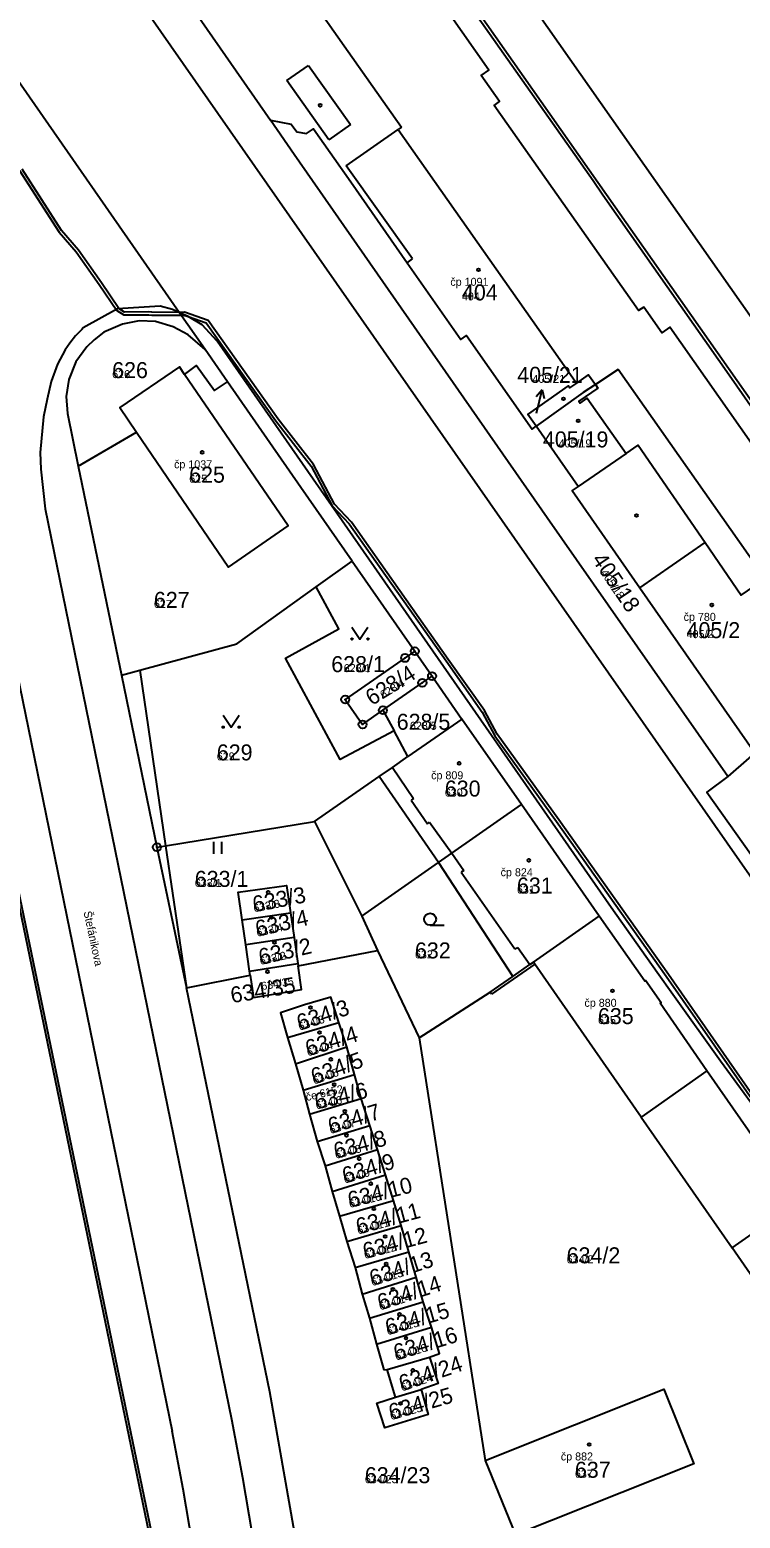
# Model space of a CAD drawing. Extents: x -763628 to -761565, y -976033 to -973833.
# Drawn here: x -762336.3 to -762247.5, y -974403.6 to -974217.5 of the extents above; entities that cross this region are included whole.
import ezdxf

# ---------------------------------------------------------------- set-up
doc = ezdxf.new("R2010")
doc.units = 0
for name, color, linetype in [('KN_cisla parcel 1000', 7, 'Continuous'), ('KN_cisla parcel 500', 7, 'Continuous'), ('KN_cisla parcel znacky', 7, 'Continuous'), ('KN_cisla popisna 500', 7, 'Continuous'), ('KN_hranice parcel', 7, 'Continuous'), ('KN_popisy', 7, 'Continuous'), ('KN_vecna bremena', 7, 'Continuous'), ('KN_vnitrni kresba parcel', 7, 'Continuous'), ('KN_znacky bodu BP', 7, 'Continuous'), ('KN_znacky budov', 7, 'Continuous'), ('KN_znacky kultur', 7, 'Continuous')]:
    doc.layers.add(name, color=color, linetype=linetype)

msp = doc.modelspace()

# ---------------------------------------------------------------- linework, layer by layer
at = {"layer": 'KN_cisla parcel znacky'}
for p, q in [((-762272.29, -974262.51), (-762273.01, -974263.37)), ((-762272.97, -974265.44), (-762272.29, -974262.51)), ((-762272.29, -974262.51), (-762272.03, -974263.6))]:
    msp.add_line(p, q, dxfattribs=at)
at = {"layer": 'KN_hranice parcel'}
for p, q in [((-762311.56, -974261.53), (-762314.38, -974257.49)), ((-762330.21, -974272.06), (-762322.93, -974267.82)), ((-762267.77, -974274.59), (-762273.03, -974267.05)), ((-762261.78, -974270.48), (-762267.77, -974274.59)), ((-762330.21, -974272.06), (-762324.82, -974298.18)), ((-762300.48, -974287.14), (-762295.99, -974283.92)), ((-762295.99, -974283.92), (-762288.18, -974295.18)), ((-762288.18, -974295.18), (-762286.03, -974298.29)), ((-762324.82, -974298.18), (-762320.4, -974319.68)), ((-762286.03, -974298.29), (-762282.3, -974303.66)), ((-762292.16, -974302.56), (-762290.77, -974305.13)), ((-762289.04, -974308.35), (-762290.77, -974305.13)), ((-762282.3, -974303.66), (-762289.04, -974308.35)), ((-762274.87, -974314.34), (-762282.3, -974303.66)), ((-762265.17, -974328.31), (-762274.87, -974314.34)), ((-762300.7, -974316.47), (-762294.78, -974328.31)), ((-762320.4, -974319.68), (-762316.7, -974337.24)), ((-762294.78, -974328.31), (-762285.21, -974321.59)), ((-762285.21, -974321.59), (-762275.95, -974335.84)), ((-762309.75, -974328.77), (-762303.71, -974327.88)), ((-762309.29, -974331.87), (-762309.75, -974328.77)), ((-762303.71, -974327.88), (-762303.26, -974330.95)), ((-762294.78, -974328.31), (-762292.85, -974332.58)), ((-762273.37, -974334.04), (-762265.17, -974328.31)), ((-762303.26, -974330.95), (-762309.29, -974331.87)), ((-762303.26, -974330.95), (-762302.79, -974334.21)), ((-762308.81, -974335.16), (-762309.29, -974331.87)), ((-762302.75, -974334.51), (-762292.85, -974332.58)), ((-762292.85, -974332.58), (-762287.64, -974343.49)), ((-762308.81, -974335.16), (-762302.79, -974334.21)), ((-762308.73, -974335.68), (-762308.81, -974335.16)), ((-762302.79, -974334.21), (-762302.75, -974334.51)), ((-762316.7, -974337.24), (-762308.73, -974335.68)), ((-762304.07, -974343.47), (-762297.67, -974341.59)), ((-762296.69, -974344.65), (-762297.67, -974341.59)), ((-762304.07, -974343.47), (-762303.08, -974346.76)), ((-762287.64, -974343.49), (-762279.4, -974396.35)), ((-762303.08, -974346.76), (-762296.69, -974344.65)), ((-762295.71, -974348.08), (-762296.69, -974344.65)), ((-762303.08, -974346.76), (-762302.13, -974350.05)), ((-762302.13, -974350.05), (-762295.71, -974348.08)), ((-762294.87, -974351.09), (-762295.71, -974348.08)), ((-762240.33, -974364.01), (-762251.72, -974347.65)), ((-762302.13, -974350.05), (-762301.32, -974353.03)), ((-762301.32, -974353.03), (-762294.87, -974351.09)), ((-762293.79, -974354.46), (-762294.87, -974351.09)), ((-762301.32, -974353.03), (-762300.37, -974356.46)), ((-762300.37, -974356.46), (-762293.79, -974354.46)), ((-762292.86, -974357.47), (-762293.79, -974354.46)), ((-762300.37, -974356.46), (-762299.39, -974359.5)), ((-762299.39, -974359.5), (-762292.86, -974357.47)), ((-762291.85, -974360.65), (-762292.86, -974357.47)), ((-762299.39, -974359.5), (-762298.5, -974362.7)), ((-762298.5, -974362.7), (-762291.85, -974360.65)), ((-762290.84, -974363.83), (-762291.85, -974360.65)), ((-762298.5, -974362.7), (-762297.57, -974365.8)), ((-762297.57, -974365.8), (-762290.84, -974363.83)), ((-762289.9, -974366.98), (-762290.84, -974363.83)), ((-762297.57, -974365.8), (-762296.68, -974368.98)), ((-762296.68, -974368.98), (-762289.9, -974366.98)), ((-762288.91, -974370.25), (-762289.9, -974366.98)), ((-762296.68, -974368.98), (-762295.64, -974372.21)), ((-762295.64, -974372.21), (-762288.91, -974370.25)), ((-762288.02, -974373.42), (-762288.91, -974370.25)), ((-762295.64, -974372.21), (-762294.77, -974375.53)), ((-762294.77, -974375.53), (-762288.02, -974373.42)), ((-762287.15, -974376.49), (-762288.02, -974373.42)), ((-762294.77, -974375.53), (-762293.82, -974378.54)), ((-762293.82, -974378.54), (-762287.15, -974376.49)), ((-762286.11, -974379.66), (-762287.15, -974376.49)), ((-762293.82, -974378.54), (-762292.98, -974381.78)), ((-762292.98, -974381.78), (-762286.11, -974379.66)), ((-762292.98, -974381.78), (-762292.03, -974385.02)), ((-762291.64, -974384.97), (-762286.34, -974383.41)), ((-762292.03, -974385.02), (-762291.64, -974384.97)), ((-762290.61, -974388.42), (-762291.64, -974384.97)), ((-762290.61, -974388.42), (-762287.4, -974387.46)), ((-762279.4, -974396.35), (-762275.61, -974405.64))]:
    msp.add_line(p, q, dxfattribs=at)
for points in [[(-762343.78, -974174.64), (-762342.25, -974176.87), (-762337.57, -974183.69), (-762306.2, -974228.79)], [(-762170.04, -974304.52), (-762171.87, -974299.66), (-762183.8, -974283.26), (-762192.1, -974287.41), (-762199.96, -974290.32), (-762209.32, -974292.31), (-762227.13, -974293.77), (-762228.33, -974294.56), (-762229.57, -974292.84), (-762256.31, -974254.7), (-762257.32, -974255.38), (-762259.56, -974252.18), (-762260.22, -974252.58), (-762278.26, -974226.96), (-762277.6, -974226.49), (-762279.89, -974223.23), (-762278.94, -974222.56), (-762305.88, -974184.12)], [(-762314.38, -974257.49), (-762317.61, -974252.85), (-762339.74, -974221.01), (-762341.91, -974217.89)], [(-762306.2, -974228.79), (-762303.64, -974229.3), (-762302.92, -974230.28), (-762301.71, -974230.48), (-762300.84, -974229.88), (-762296.19, -974236.52), (-762289.15, -974246.63), (-762282.45, -974256.24), (-762281.71, -974255.73), (-762273.53, -974267.41), (-762273.03, -974267.05)], [(-762249.1, -974310.85), (-762271.63, -974278.5), (-762303.24, -974233.08), (-762306.2, -974228.79)], [(-762314.38, -974257.49), (-762316.49, -974255.62), (-762318.37, -974254.65), (-762320.57, -974253.97), (-762322.62, -974253.9), (-762324.68, -974254.3), (-762327.02, -974255.32), (-762328.23, -974256.27), (-762329.15, -974257.15), (-762330.52, -974259), (-762331.41, -974261.21), (-762331.72, -974263.35), (-762331.56, -974265.48), (-762330.21, -974272.06)], [(-762316.93, -974260.58), (-762317.56, -974259.65), (-762325.03, -974264.74), (-762322.93, -974267.82)], [(-762322.93, -974267.82), (-762311.45, -974284.67), (-762303.99, -974279.51), (-762316.93, -974260.58)], [(-762316.93, -974260.58), (-762315.43, -974259.49), (-762313.2, -974262.59), (-762311.56, -974261.53)], [(-762273.03, -974267.05), (-762274.05, -974265.6), (-762268.97, -974262.02), (-762268.8, -974262.27), (-762267.96, -974261.68), (-762266.47, -974260.64), (-762265.63, -974261.84)], [(-762295.99, -974283.92), (-762302.4, -974274.71), (-762311.56, -974261.53)], [(-762265.63, -974261.84), (-762267.14, -974262.84), (-762273.03, -974267.05)], [(-762265.63, -974261.84), (-762265.31, -974262.29), (-762267.68, -974263.94), (-762267.52, -974264.17), (-762266.65, -974263.57), (-762261.78, -974270.48)], [(-762349.42, -974267.56), (-762338.17, -974322.88), (-762337.78, -974324.78), (-762318.45, -974418.09)], [(-762261.78, -974270.48), (-762260.27, -974269.44), (-762251.93, -974281.58), (-762247.4, -974288.18), (-762246.61, -974287.64), (-762245.95, -974287.19), (-762243.77, -974290.36), (-762239.1, -974297.16), (-762240.05, -974297.81), (-762237.29, -974301.85)], [(-762267.77, -974274.59), (-762268.53, -974275.11), (-762260.06, -974287.25), (-762245.73, -974307.9)], [(-762324.82, -974298.18), (-762322.52, -974297.55), (-762310.41, -974294.26), (-762300.48, -974287.14)], [(-762290.77, -974305.13), (-762297.52, -974308.73), (-762304.33, -974296.07), (-762297.65, -974292.38), (-762300.48, -974287.14)], [(-762288.18, -974295.18), (-762289.4, -974296.03), (-762296.87, -974301.22), (-762294.71, -974304.33), (-762292.16, -974302.56)], [(-762292.16, -974302.56), (-762287.24, -974299.13), (-762286.03, -974298.29)], [(-762300.7, -974316.47), (-762292.62, -974310.85), (-762290.98, -974309.7), (-762289.04, -974308.35)], [(-762245.73, -974307.9), (-762246.47, -974308.54), (-762249.1, -974310.85)], [(-762249.1, -974310.85), (-762251.72, -974312.81), (-762242.55, -974325.71)], [(-762285.21, -974321.59), (-762283.57, -974320.44), (-762274.87, -974314.34)], [(-762320.4, -974319.68), (-762319.3, -974319.5), (-762300.7, -974316.47)], [(-762309.75, -974328.77), (-762310.25, -974325.31), (-762304.2, -974324.46), (-762303.71, -974327.88)], [(-762251.72, -974347.65), (-762257.52, -974339.19), (-762257.42, -974339.13), (-762259.36, -974336.36), (-762259.45, -974336.43), (-762265.17, -974328.31)], [(-762308.73, -974335.68), (-762308.33, -974338.47), (-762302.32, -974337.48), (-762302.75, -974334.51)], [(-762275.95, -974335.84), (-762273.82, -974334.35), (-762273.37, -974334.04)], [(-762251.72, -974347.65), (-762259.9, -974353.43), (-762273.19, -974334.28), (-762273.37, -974334.04)], [(-762287.64, -974343.49), (-762278.75, -974337.8), (-762275.95, -974335.84)], [(-762301.27, -974420.26), (-762303.21, -974405.29), (-762306.3, -974387.76), (-762316.7, -974337.24)], [(-762297.67, -974341.59), (-762298.68, -974338.41), (-762301.96, -974339.37), (-762304.96, -974340.38), (-762304.07, -974343.47)], [(-762226.71, -974383.72), (-762234.93, -974389.44), (-762248.54, -974369.77), (-762240.33, -974364.01)], [(-762286.34, -974383.41), (-762285.08, -974382.96), (-762286.11, -974379.66)], [(-762286.34, -974383.41), (-762285.27, -974386.73), (-762287.4, -974387.46)], [(-762287.4, -974387.46), (-762286.51, -974390.58), (-762291.94, -974392.24), (-762292.92, -974389.18), (-762290.61, -974388.42)], [(-762279.4, -974396.35), (-762257.06, -974387.4), (-762253.34, -974396.77), (-762275.61, -974405.64)]]:
    msp.add_lwpolyline(points, dxfattribs=at)
at = {"layer": 'KN_vecna bremena'}
for points in [[(-762337.54, -974235.1), (-762332.61, -974242.82), (-762330.46, -974245.27), (-762327.59, -974249.33), (-762325.39, -974252.6), (-762324.52, -974253.15), (-762321.41, -974253.12), (-762321.04, -974253.17), (-762317.39, -974253.17), (-762317.02, -974253.17), (-762316.49, -974253.33), (-762314.23, -974254.16), (-762305.54, -974266.4), (-762301.14, -974272.04), (-762298.49, -974277), (-762296.38, -974279.27), (-762284.28, -974296.4), (-762279.76, -974302.79), (-762278.18, -974305.74), (-762270.49, -974316.46), (-762256.77, -974335.81), (-762244.64, -974353.22)], [(-762244.36, -974353.02), (-762256.49, -974335.61), (-762270.21, -974316.26), (-762277.88, -974305.56), (-762279.46, -974302.61), (-762284, -974296.2), (-762296.1, -974279.05), (-762298.21, -974276.8), (-762300.84, -974271.84), (-762305.26, -974266.2), (-762314.01, -974253.86), (-762316.96, -974252.82), (-762317.61, -974252.85), (-762321.02, -974252.82), (-762321.39, -974252.76), (-762324.42, -974252.79), (-762325.15, -974252.34), (-762327.31, -974249.13), (-762330.18, -974245.05), (-762332.33, -974242.6), (-762337.22, -974234.94)]]:
    msp.add_lwpolyline(points, dxfattribs=at)
at = {"layer": 'KN_vnitrni kresba parcel'}
for p, q in [((-762301.22, -974185.41), (-762236.97, -974276.98)), ((-762339.88, -974189.02), (-762242.5, -974328.74)), ((-762316.58, -974191.63), (-762289.84, -974229.69)), ((-762288.22, -974193.44), (-762232.06, -974273.55)), ((-762293.52, -974197.14), (-762265.9, -974236.35)), ((-762304.17, -974223.87), (-762301.46, -974221.98)), ((-762301.46, -974221.98), (-762296.22, -974229.37)), ((-762298.92, -974231.27), (-762304.17, -974223.87)), ((-762296.22, -974229.37), (-762298.92, -974231.27)), ((-762296.75, -974234.52), (-762290.26, -974229.99)), ((-762289.84, -974229.69), (-762290.26, -974229.99)), ((-762290.26, -974229.99), (-762268.13, -974261.43)), ((-762288.48, -974246.16), (-762296.75, -974234.52)), ((-762265.9, -974236.35), (-762264.68, -974238.12)), ((-762264.68, -974238.12), (-762248.63, -974261.06)), ((-762289.15, -974246.63), (-762288.48, -974246.16)), ((-762325.31, -974252.4), (-762329.6, -974254.78)), ((-762320, -974252.07), (-762325.31, -974252.4)), ((-762318.44, -974252.49), (-762320, -974252.07)), ((-762317.61, -974252.85), (-762318.44, -974252.49)), ((-762316.49, -974253.33), (-762317.61, -974252.85)), ((-762314.73, -974254.39), (-762316.49, -974253.33)), ((-762329.77, -974254.96), (-762330.55, -974255.77)), ((-762329.6, -974254.78), (-762329.77, -974254.96)), ((-762312.85, -974256.42), (-762314.73, -974254.39)), ((-762331.26, -974256.66), (-762331.87, -974257.5)), ((-762330.55, -974255.77), (-762331.26, -974256.66)), ((-762263.64, -974327.22), (-762312.85, -974256.42)), ((-762331.87, -974257.5), (-762332.79, -974259.29)), ((-762332.79, -974259.29), (-762333.59, -974261.49)), ((-762262.8, -974259.98), (-762265.63, -974261.84)), ((-762236.33, -974297.65), (-762262.8, -974259.98)), ((-762333.59, -974261.49), (-762334.12, -974263.66)), ((-762268.13, -974261.43), (-762267.96, -974261.68)), ((-762248.63, -974261.06), (-762237.38, -974277.27)), ((-762344.8, -974264.16), (-762318.47, -974392.65)), ((-762334.12, -974263.66), (-762334.54, -974265.87)), ((-762334.54, -974265.87), (-762334.97, -974270.35)), ((-762334.97, -974270.35), (-762334.91, -974272.41)), ((-762334.91, -974272.41), (-762334.36, -974277.39)), ((-762334.36, -974277.39), (-762311.07, -974391.18)), ((-762260.06, -974287.25), (-762251.93, -974281.58)), ((-762322.52, -974297.55), (-762319.3, -974319.5)), ((-762285.21, -974321.59), (-762292.62, -974310.85)), ((-762290.98, -974309.7), (-762288.35, -974313.61)), ((-762288.35, -974313.61), (-762288.62, -974313.79)), ((-762288.62, -974313.79), (-762286.6, -974316.75)), ((-762286.6, -974316.75), (-762286.33, -974316.56)), ((-762286.33, -974316.56), (-762283.57, -974320.44)), ((-762319.3, -974319.5), (-762316.7, -974337.24)), ((-762283.57, -974320.44), (-762282.05, -974322.61)), ((-762282.05, -974322.61), (-762282.39, -974322.79)), ((-762282.39, -974322.79), (-762275.7, -974332.38)), ((-762338.07, -974324.84), (-762318.76, -974418.03)), ((-762257.91, -974335.32), (-762263.64, -974327.22)), ((-762275.7, -974332.38), (-762275.32, -974332.2)), ((-762275.32, -974332.2), (-762273.82, -974334.35)), ((-762273.19, -974334.28), (-762278.58, -974338.05)), ((-762255.96, -974338.09), (-762257.91, -974335.32)), ((-762278.58, -974338.05), (-762278.75, -974337.8)), ((-762249.98, -974346.41), (-762255.96, -974338.09)), ((-762224.21, -974381.89), (-762249.98, -974346.41)), ((-762259.9, -974353.43), (-762248.54, -974369.77)), ((-762317.12, -974399.92), (-762318.47, -974392.65)), ((-762311.07, -974391.18), (-762309.71, -974398.45)), ((-762309.71, -974398.45), (-762308.53, -974405.33)), ((-762315.94, -974406.8), (-762317.12, -974399.92))]:
    msp.add_line(p, q, dxfattribs=at)
at = {"layer": 'KN_znacky bodu BP'}
for centre, radius in [((-762289.4, -974296.03), 0.5), ((-762289.4, -974296.03), 0.0303), ((-762288.18, -974295.18), 0.5), ((-762288.18, -974295.18), 0.0303), ((-762286.03, -974298.29), 0.5), ((-762287.24, -974299.13), 0.5), ((-762287.24, -974299.13), 0.0303), ((-762286.03, -974298.29), 0.0303), ((-762296.87, -974301.22), 0.5), ((-762296.87, -974301.22), 0.0303), ((-762292.16, -974302.56), 0.5), ((-762292.16, -974302.56), 0.0303), ((-762294.71, -974304.33), 0.5), ((-762294.71, -974304.33), 0.0303), ((-762320.4, -974319.68), 0.5), ((-762320.4, -974319.68), 0.0303)]:
    msp.add_circle(centre, radius, dxfattribs=at)
at = {"layer": 'KN_znacky budov'}
for centre in [(-762300, -974226.95), (-762280.22, -974247.52), (-762269.59, -974263.63), (-762267.77, -974266.38), (-762314.73, -974270.33), (-762260.49, -974278.21), (-762251.08, -974289.4), (-762282.62, -974309.2), (-762273.94, -974321.32), (-762306.49, -974325.32), (-762306.1, -974328.45), (-762305.7, -974331.59), (-762306.58, -974335.24), (-762263.47, -974337.64), (-762301.21, -974339.72), (-762300.1, -974342.85), (-762298.68, -974346.2), (-762298.26, -974349.33), (-762296.91, -974352.69), (-762296.71, -974355.69), (-762295.13, -974358.61), (-762293.66, -974361.74), (-762293.29, -974364.87), (-762291.88, -974368.35), (-762291.76, -974371.77), (-762290.92, -974374.94), (-762290.09, -974378.07), (-762289.28, -974381.03), (-762288.44, -974385.07), (-762289.96, -974389.21), (-762266.42, -974394.34)]:
    msp.add_circle(centre, 0.175, dxfattribs=at)
at = {"layer": 'KN_znacky kultur'}
for p, q in [((-762313.29, -974320.49), (-762313.29, -974318.99)), ((-762312.29, -974320.49), (-762312.29, -974318.99)), ((-762286.28, -974329.43), (-762284.53, -974329.43))]:
    msp.add_line(p, q, dxfattribs=at)
for points in [[(-762296.03, -974292.16), (-762295.03, -974293.66), (-762294.03, -974292.16)], [(-762312.12, -974303.18), (-762311.12, -974304.68), (-762310.12, -974303.18)]]:
    msp.add_lwpolyline(points, dxfattribs=at)
for centre, radius in [((-762296.03, -974293.66), 0.1), ((-762294.03, -974293.66), 0.1), ((-762312.12, -974304.68), 0.1), ((-762310.12, -974304.68), 0.1), ((-762286.28, -974328.68), 0.75)]:
    msp.add_circle(centre, radius, dxfattribs=at)

# ---------------------------------------------------------------- texts
at = {"layer": 'KN_cisla parcel 1000'}
for s, p in [('404', (-762282.29, -974251.34)), ('626', (-762325.98, -974261.05)), ('405/21', (-762275.38, -974261.64)), ('405/19', (-762272.18, -974269.71)), ('625', (-762316.36, -974274.12)), ('627', (-762320.77, -974289.77)), ('405/2', (-762254.23, -974293.55)), ('628/1', (-762298.61, -974297.8)), ('628/5', (-762290.44, -974305)), ('629', (-762312.91, -974308.83)), ('630', (-762284.43, -974313.35)), ('633/1', (-762315.66, -974324.64)), ('631', (-762275.42, -974325.47)), ('632', (-762288.16, -974333.58)), ('635', (-762265.3, -974341.79)), ('634/2', (-762269.21, -974371.69)), ('637', (-762268.18, -974398.49)), ('634/23', (-762294.42, -974399.17))]:
    msp.add_text(s, height=2, dxfattribs=at).set_placement(p)
for s, rotation, p in [('405/18', 304, (-762266.15, -974283.73)), ('628/4', 32, (-762293.54, -974302.04)), ('633/3', 11, (-762308.23, -974327.82)), ('633/4', 13, (-762307.84, -974330.88)), ('633/2', 13, (-762307.43, -974334.41)), ('634/35', 9.3541, (-762311.03, -974339.18)), ('634/3', 18, (-762302.54, -974342.62)), ('634/4', 17, (-762301.5, -974345.83)), ('634/5', 20, (-762300.72, -974349.36)), ('634/6', 13, (-762300.44, -974352.46)), ('634/7', 17, (-762298.67, -974355.53)), ('634/8', 15, (-762298.01, -974358.64)), ('634/9', 17, (-762296.89, -974361.73)), ('634/10', 14, (-762296.27, -974364.77)), ('634/11', 15, (-762295.23, -974368.09)), ('634/12', 15, (-762294.37, -974371.16)), ('634/13', 18, (-762293.46, -974374.56)), ('634/14', 18, (-762292.47, -974377.58)), ('634/15', 16, (-762291.54, -974380.68)), ('634/16', 17, (-762290.48, -974383.85)), ('634/24', 19, (-762289.76, -974387.71)), ('634/25', 16, (-762291.11, -974391.3))]:
    msp.add_text(s, height=2, rotation=rotation, dxfattribs=at).set_placement(p)
at = {"layer": 'KN_cisla parcel 500'}
for s, p in [('404', (-762282.29, -974251.34)), ('626', (-762325.98, -974261.05)), ('405/21', (-762273.49, -974261.64)), ('405/19', (-762270.22, -974269.71)), ('625', (-762316.36, -974274.12)), ('627', (-762320.77, -974289.77)), ('405/2', (-762254.23, -974293.55)), ('628/1', (-762297.06, -974297.8)), ('628/5', (-762288.79, -974305)), ('629', (-762312.91, -974308.83)), ('630', (-762284.43, -974313.35)), ('633/1', (-762315.66, -974324.64)), ('631', (-762275.42, -974325.47)), ('632', (-762288.16, -974333.58)), ('635', (-762265.3, -974341.79)), ('634/2', (-762269.21, -974371.69)), ('634/23', (-762294.42, -974399.17)), ('637', (-762268.18, -974398.49))]:
    msp.add_text(s, height=1, dxfattribs=at).set_placement(p)
for s, rotation, p in [('405/18', 304, (-762265.04, -974285.38)), ('628/4', 32, (-762292.13, -974301.16)), ('633/3', 11, (-762308.23, -974327.82)), ('633/4', 13, (-762307.84, -974330.88)), ('633/2', 13, (-762307.43, -974334.41)), ('634/35', 9.3541, (-762307.28, -974337.55)), ('634/3', 18, (-762302.54, -974342.62)), ('634/4', 17, (-762301.5, -974345.83)), ('634/5', 20, (-762300.72, -974349.36)), ('634/6', 13, (-762300.44, -974352.46)), ('634/7', 17, (-762298.67, -974355.53)), ('634/8', 15, (-762298.01, -974358.64)), ('634/9', 17, (-762296.89, -974361.73)), ('634/10', 14, (-762296.27, -974364.77)), ('634/11', 15, (-762295.23, -974368.09)), ('634/12', 15, (-762294.37, -974371.16)), ('634/13', 18, (-762293.46, -974374.56)), ('634/14', 18, (-762292.47, -974377.58)), ('634/15', 16, (-762291.54, -974380.68)), ('634/16', 17, (-762290.48, -974383.85)), ('634/24', 19, (-762289.76, -974387.71)), ('634/25', 16, (-762291.11, -974391.3))]:
    msp.add_text(s, height=1, rotation=rotation, dxfattribs=at).set_placement(p)
at = {"layer": 'KN_cisla popisna 500'}
for s, p in [('čp 1091', (-762283.74, -974249.51)), ('čp 1037', (-762318.25, -974272.32)), ('čp 780', (-762254.6, -974291.39)), ('čp 809', (-762286.14, -974311.19)), ('čp 824', (-762277.46, -974323.31)), ('čp 880', (-762266.99, -974339.63)), ('čp 882', (-762269.94, -974396.33))]:
    msp.add_text(s, height=1, dxfattribs=at).set_placement(p)
msp.add_text('če 6152', height=1, rotation=13, dxfattribs=at).set_placement((-762301.68, -974351.41))
at = {"layer": 'KN_popisy'}
msp.add_text('Štefánikova', height=1, rotation=282, dxfattribs=at).set_placement((-762329.56, -974327.77))

doc.saveas('drawing.dxf')
